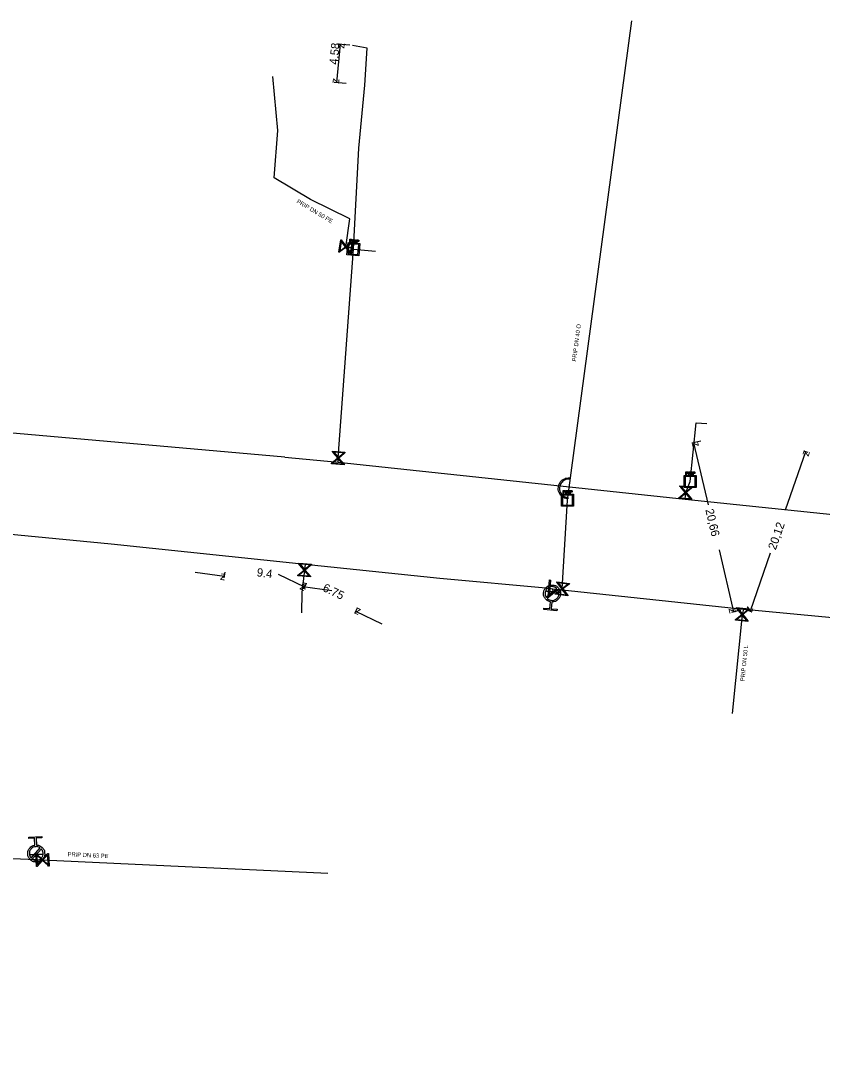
# Model space of a CAD drawing. Extents: x -643842 to -636370, y -1119190 to -1110210.
# Drawn here: x -642641.5 to -642546.2, y -1114229.8 to -1114105.6 of the extents above; entities that cross this region are included whole.
import ezdxf

# ---------------------------------------------------------------- set-up
doc = ezdxf.new("R2010")
doc.units = 0
for name, color, linetype in [('22', 7, 'Continuous'), ('9', 7, 'Continuous'), ('Default', 7, 'Continuous'), ('Level 10', 7, 'Continuous'), ('Level 16', 7, 'Continuous'), ('Level 18', 7, 'Continuous'), ('Level 21', 7, 'Continuous'), ('Level 23', 7, 'Continuous'), ('Level 33', 7, 'Continuous')]:
    doc.layers.add(name, color=color, linetype=linetype)

msp = doc.modelspace()

# ---------------------------------------------------------------- linework, layer by layer
at = {"layer": '9'}
for points in [[(-642576.19, -1114160.04), (-642576.21, -1114160.19)], [(-642576.44, -1114162.37), (-642576.45, -1114162.52)]]:
    msp.add_lwpolyline(points, dxfattribs=at)
at = {"layer": 'Default'}
for points in [[(-642602.24, -1114131.63), (-642602.2, -1114131.64), (-642602.19, -1114131.64), (-642602.16, -1114131.65), (-642602.14, -1114131.66), (-642602.13, -1114131.68), (-642602.12, -1114131.7), (-642602.11, -1114131.72), (-642602.11, -1114131.75), (-642602.12, -1114131.79), (-642602.15, -1114131.82), (-642602.18, -1114131.85), (-642602.25, -1114131.84)], [(-642602.25, -1114131.8), (-642602.2, -1114131.81), (-642602.18, -1114131.79), (-642602.16, -1114131.78), (-642602.16, -1114131.74), (-642602.16, -1114131.72), (-642602.17, -1114131.71), (-642602.18, -1114131.69), (-642602.19, -1114131.68), (-642602.21, -1114131.68), (-642602.24, -1114131.68)], [(-642601.87, -1114131.95), (-642601.89, -1114131.92), (-642601.9, -1114131.9), (-642601.91, -1114131.88), (-642601.92, -1114131.87), (-642601.93, -1114131.86), (-642601.94, -1114131.86), (-642601.95, -1114131.86), (-642601.97, -1114131.86)], [(-642601.92, -1114131.82), (-642601.89, -1114131.82), (-642601.87, -1114131.82), (-642601.85, -1114131.81), (-642601.84, -1114131.8), (-642601.83, -1114131.78), (-642601.83, -1114131.77), (-642601.83, -1114131.74), (-642601.84, -1114131.72), (-642601.86, -1114131.71), (-642601.9, -1114131.7)], [(-642601.9, -1114131.66), (-642601.85, -1114131.67), (-642601.83, -1114131.68), (-642601.8, -1114131.69), (-642601.79, -1114131.72), (-642601.78, -1114131.74), (-642601.78, -1114131.77), (-642601.78, -1114131.81), (-642601.81, -1114131.83), (-642601.84, -1114131.86), (-642601.89, -1114131.86), (-642601.87, -1114131.87), (-642601.86, -1114131.88), (-642601.84, -1114131.9), (-642601.83, -1114131.93)], [(-642601.44, -1114131.7), (-642601.41, -1114131.71), (-642601.39, -1114131.71), (-642601.36, -1114131.72), (-642601.34, -1114131.73), (-642601.33, -1114131.75), (-642601.32, -1114131.77), (-642601.31, -1114131.79), (-642601.31, -1114131.82), (-642601.32, -1114131.87), (-642601.35, -1114131.89), (-642601.38, -1114131.92), (-642601.45, -1114131.92)], [(-642601.45, -1114131.87), (-642601.4, -1114131.88), (-642601.38, -1114131.86), (-642601.36, -1114131.85), (-642601.36, -1114131.82), (-642601.36, -1114131.79), (-642601.37, -1114131.78), (-642601.38, -1114131.76), (-642601.4, -1114131.75), (-642601.41, -1114131.75), (-642601.44, -1114131.75)], [(-642576.45, -1114162.52), (-642576.78, -1114162.49), (-642577.06, -1114162.29), (-642577.34, -1114162.09), (-642577.47, -1114161.78), (-642577.6, -1114161.46), (-642577.56, -1114161.15), (-642577.53, -1114160.84), (-642577.34, -1114160.56), (-642577.15, -1114160.28), (-642576.83, -1114160.14), (-642576.51, -1114160), (-642576.19, -1114160.04)], [(-642562.24, -1114159.3), (-642562.2, -1114159.3), (-642562.18, -1114159.31), (-642562.16, -1114159.31), (-642562.14, -1114159.33), (-642562.12, -1114159.34), (-642562.11, -1114159.36), (-642562.1, -1114159.38), (-642562.1, -1114159.41), (-642562.1, -1114159.46), (-642562.13, -1114159.49), (-642562.16, -1114159.52), (-642562.23, -1114159.52)], [(-642562.23, -1114159.48), (-642562.19, -1114159.48), (-642562.17, -1114159.46), (-642562.15, -1114159.44), (-642562.15, -1114159.41), (-642562.15, -1114159.39), (-642562.16, -1114159.37), (-642562.17, -1114159.36), (-642562.19, -1114159.35), (-642562.2, -1114159.35), (-642562.24, -1114159.35)], [(-642561.85, -1114159.59), (-642561.87, -1114159.56), (-642561.88, -1114159.54), (-642561.89, -1114159.52), (-642561.9, -1114159.52), (-642561.91, -1114159.51), (-642561.93, -1114159.51), (-642561.93, -1114159.5), (-642561.95, -1114159.5)], [(-642561.91, -1114159.46), (-642561.87, -1114159.46), (-642561.85, -1114159.46), (-642561.84, -1114159.45), (-642561.83, -1114159.44), (-642561.82, -1114159.42), (-642561.82, -1114159.4), (-642561.82, -1114159.38), (-642561.84, -1114159.36), (-642561.85, -1114159.35), (-642561.89, -1114159.35)], [(-642561.9, -1114159.3), (-642561.85, -1114159.3), (-642561.82, -1114159.31), (-642561.8, -1114159.32), (-642561.78, -1114159.35), (-642561.77, -1114159.37), (-642561.77, -1114159.4), (-642561.77, -1114159.44), (-642561.79, -1114159.47), (-642561.82, -1114159.49), (-642561.87, -1114159.5), (-642561.85, -1114159.51), (-642561.84, -1114159.52), (-642561.82, -1114159.54), (-642561.8, -1114159.57)], [(-642561.44, -1114159.31), (-642561.4, -1114159.31), (-642561.38, -1114159.31), (-642561.36, -1114159.31), (-642561.34, -1114159.33), (-642561.32, -1114159.34), (-642561.31, -1114159.36), (-642561.3, -1114159.38), (-642561.3, -1114159.41), (-642561.3, -1114159.46), (-642561.33, -1114159.49), (-642561.36, -1114159.52), (-642561.43, -1114159.52)], [(-642561.43, -1114159.48), (-642561.39, -1114159.48), (-642561.37, -1114159.46), (-642561.35, -1114159.44), (-642561.35, -1114159.41), (-642561.35, -1114159.39), (-642561.36, -1114159.37), (-642561.37, -1114159.36), (-642561.39, -1114159.35), (-642561.4, -1114159.35), (-642561.43, -1114159.35)], [(-642576.21, -1114160.19), (-642576.49, -1114160.16), (-642576.77, -1114160.28), (-642577.04, -1114160.4), (-642577.21, -1114160.65), (-642577.38, -1114160.89), (-642577.41, -1114161.17), (-642577.44, -1114161.44), (-642577.33, -1114161.72), (-642577.21, -1114161.99), (-642576.97, -1114162.16), (-642576.72, -1114162.34), (-642576.44, -1114162.37)], [(-642576.85, -1114161.53), (-642576.81, -1114161.53), (-642576.79, -1114161.54), (-642576.77, -1114161.54), (-642576.75, -1114161.56), (-642576.73, -1114161.57), (-642576.72, -1114161.59), (-642576.71, -1114161.61), (-642576.71, -1114161.64), (-642576.71, -1114161.69), (-642576.74, -1114161.72), (-642576.77, -1114161.75), (-642576.84, -1114161.75)], [(-642576.84, -1114161.71), (-642576.8, -1114161.71), (-642576.78, -1114161.69), (-642576.76, -1114161.67), (-642576.76, -1114161.64), (-642576.76, -1114161.62), (-642576.77, -1114161.6), (-642576.78, -1114161.59), (-642576.8, -1114161.58), (-642576.81, -1114161.58), (-642576.85, -1114161.58)], [(-642576.46, -1114161.82), (-642576.48, -1114161.79), (-642576.49, -1114161.77), (-642576.5, -1114161.75), (-642576.51, -1114161.75), (-642576.52, -1114161.74), (-642576.54, -1114161.74), (-642576.54, -1114161.73), (-642576.56, -1114161.73)], [(-642576.52, -1114161.69), (-642576.48, -1114161.69), (-642576.46, -1114161.69), (-642576.45, -1114161.68), (-642576.44, -1114161.67), (-642576.43, -1114161.65), (-642576.43, -1114161.63), (-642576.43, -1114161.61), (-642576.45, -1114161.59), (-642576.46, -1114161.58), (-642576.5, -1114161.58)], [(-642576.51, -1114161.53), (-642576.46, -1114161.53), (-642576.43, -1114161.54), (-642576.41, -1114161.55), (-642576.39, -1114161.58), (-642576.38, -1114161.6), (-642576.38, -1114161.63), (-642576.38, -1114161.67), (-642576.4, -1114161.7), (-642576.43, -1114161.72), (-642576.48, -1114161.73), (-642576.46, -1114161.74), (-642576.45, -1114161.75), (-642576.43, -1114161.77), (-642576.41, -1114161.8)], [(-642576.05, -1114161.54), (-642576.01, -1114161.54), (-642575.99, -1114161.54), (-642575.97, -1114161.54), (-642575.95, -1114161.56), (-642575.93, -1114161.57), (-642575.92, -1114161.59), (-642575.91, -1114161.61), (-642575.91, -1114161.64), (-642575.91, -1114161.69), (-642575.94, -1114161.72), (-642575.97, -1114161.75), (-642576.04, -1114161.75)], [(-642576.04, -1114161.71), (-642576, -1114161.71), (-642575.98, -1114161.69), (-642575.96, -1114161.67), (-642575.96, -1114161.64), (-642575.96, -1114161.62), (-642575.97, -1114161.6), (-642575.98, -1114161.59), (-642576, -1114161.58), (-642576.01, -1114161.58), (-642576.04, -1114161.58)], [(-642578.5, -1114174.78), (-642578.85, -1114174.72), (-642579.09, -1114174.43), (-642579.35, -1114174.11), (-642579.31, -1114173.7), (-642579.27, -1114173.29), (-642578.95, -1114173.02), (-642578.63, -1114172.76), (-642578.21, -1114172.8), (-642577.8, -1114172.84), (-642577.54, -1114173.16), (-642577.28, -1114173.48), (-642577.32, -1114173.89), (-642577.36, -1114174.31), (-642577.68, -1114174.57), (-642577.96, -1114174.8), (-642578.32, -1114174.8)], [(-642577.75, -1114173.21), (-642577.95, -1114173.02), (-642578.23, -1114172.99), (-642578.57, -1114172.96), (-642578.83, -1114173.17), (-642579.09, -1114173.38), (-642579.12, -1114173.72), (-642579.15, -1114174.01), (-642579, -1114174.24)], [(-642578.88, -1114174.38), (-642578.68, -1114174.58), (-642578.39, -1114174.61), (-642578.05, -1114174.64), (-642577.79, -1114174.43), (-642577.53, -1114174.21), (-642577.5, -1114173.88), (-642577.47, -1114173.59), (-642577.63, -1114173.35)], [(-642639.67, -1114203.75), (-642639.31, -1114203.76), (-642639.04, -1114204), (-642638.73, -1114204.28), (-642638.71, -1114204.7), (-642638.69, -1114205.11), (-642638.96, -1114205.42), (-642639.24, -1114205.73), (-642639.66, -1114205.75), (-642640.07, -1114205.77), (-642640.38, -1114205.5), (-642640.69, -1114205.22), (-642640.71, -1114204.81), (-642640.73, -1114204.39), (-642640.46, -1114204.08), (-642640.21, -1114203.81), (-642639.86, -1114203.76)], [(-642639.24, -1114204.09), (-642639.46, -1114203.92), (-642639.76, -1114203.94), (-642640.09, -1114203.96), (-642640.32, -1114204.21), (-642640.54, -1114204.46), (-642640.52, -1114204.79), (-642640.51, -1114205.09), (-642640.32, -1114205.29)], [(-642640.18, -1114205.41), (-642639.96, -1114205.58), (-642639.67, -1114205.56), (-642639.33, -1114205.54), (-642639.11, -1114205.29), (-642638.88, -1114205.04), (-642638.9, -1114204.7), (-642638.92, -1114204.41), (-642639.1, -1114204.21)]]:
    msp.add_open_spline(points, degree=3, dxfattribs=at)
at = {"layer": 'Level 10'}
for points in [[(-642603.93, -1114112.98), (-642603.5, -1114108.42)], [(-642602.38, -1114108.52), (-642603.8, -1114108.39)], [(-642602.81, -1114113.08), (-642604.23, -1114112.95)], [(-642560.6, -1114155.67), (-642561.66, -1114155.92)], [(-642559.69, -1114163.23), (-642561.42, -1114155.86)], [(-642550.52, -1114163.82), (-642548.1, -1114156.91)], [(-642548.29, -1114156.84), (-642547.87, -1114156.99)], [(-642558.43, -1114168.61), (-642556.71, -1114175.98)], [(-642552.33, -1114168.99), (-642554.74, -1114175.9)], [(-642620.78, -1114171.27), (-642617.31, -1114171.73)], [(-642617.33, -1114171.92), (-642617.24, -1114171.24)], [(-642610.92, -1114171.5), (-642607.77, -1114173.01)], [(-642610.92, -1114171.5), (-642607.77, -1114173.01)], [(-642608.02, -1114173.18), (-642607.93, -1114172.5)], [(-642604.52, -1114173.46), (-642607.99, -1114172.99)], [(-642607.87, -1114173.23), (-642607.55, -1114172.56)], [(-642601.78, -1114176.15), (-642601.46, -1114175.49)], [(-642601.78, -1114176.15), (-642601.46, -1114175.49)], [(-642598.53, -1114177.45), (-642601.68, -1114175.94)], [(-642598.53, -1114177.45), (-642601.68, -1114175.94)], [(-642555.88, -1114175.79), (-642556.95, -1114176.04)], [(-642554.93, -1114175.84), (-642554.51, -1114175.98)]]:
    msp.add_lwpolyline(points, dxfattribs=at)
at = {"layer": 'Level 16'}
for points in [[(-642603.7, -1114133.17), (-642603.46, -1114131.69), (-642603.4, -1114131.7), (-642603.33, -1114131.81), (-642602.83, -1114132.49), (-642602.05, -1114131.92), (-642601.98, -1114131.93), (-642602.22, -1114133.41), (-642602.28, -1114133.4), (-642602.85, -1114132.61), (-642603.53, -1114133.1), (-642603.63, -1114133.18), (-642603.7, -1114133.17)], [(-642603.58, -1114133.03), (-642602.9, -1114132.54), (-642603.4, -1114131.86), (-642603.58, -1114133.03)], [(-642602.1, -1114132.06), (-642602.78, -1114132.56), (-642602.29, -1114133.24), (-642602.1, -1114132.06)], [(-642604.45, -1114156.86), (-642602.96, -1114156.97), (-642602.96, -1114157.04), (-642603.06, -1114157.12), (-642603.7, -1114157.67), (-642603.06, -1114158.4), (-642603.06, -1114158.47), (-642604.56, -1114158.36), (-642604.56, -1114158.29), (-642603.82, -1114157.66), (-642604.37, -1114157.02), (-642604.46, -1114156.93), (-642604.45, -1114156.86)], [(-642604.3, -1114156.97), (-642603.75, -1114157.6), (-642603.12, -1114157.05), (-642604.3, -1114156.97)], [(-642603.21, -1114158.36), (-642603.76, -1114157.72), (-642604.4, -1114158.28), (-642603.21, -1114158.36)], [(-642563.08, -1114160.98), (-642561.59, -1114161.11), (-642561.59, -1114161.17), (-642561.7, -1114161.25), (-642562.34, -1114161.79), (-642561.71, -1114162.53), (-642561.72, -1114162.6), (-642563.21, -1114162.47), (-642563.21, -1114162.41), (-642562.46, -1114161.78), (-642563, -1114161.14), (-642563.09, -1114161.04), (-642563.08, -1114160.98)], [(-642562.94, -1114161.09), (-642562.39, -1114161.73), (-642561.75, -1114161.19), (-642562.94, -1114161.09)], [(-642561.86, -1114162.49), (-642562.4, -1114161.85), (-642563.05, -1114162.39), (-642561.86, -1114162.49)], [(-642608.45, -1114170.2), (-642606.96, -1114170.32), (-642606.96, -1114170.38), (-642607.06, -1114170.47), (-642607.7, -1114171.01), (-642607.07, -1114171.75), (-642607.07, -1114171.81), (-642608.57, -1114171.7), (-642608.56, -1114171.63), (-642607.82, -1114171), (-642608.37, -1114170.37), (-642608.46, -1114170.27), (-642608.45, -1114170.2)], [(-642607.22, -1114171.71), (-642607.76, -1114171.07), (-642608.4, -1114171.62), (-642607.22, -1114171.71)], [(-642608.3, -1114170.31), (-642607.76, -1114170.95), (-642607.12, -1114170.4), (-642608.3, -1114170.31)], [(-642578.48, -1114172.19), (-642578.66, -1114174.18), (-642578.78, -1114174.17), (-642578.6, -1114172.18), (-642578.48, -1114172.19)], [(-642576.45, -1114174.09), (-642577.94, -1114173.89), (-642577.93, -1114173.82), (-642577.82, -1114173.75), (-642577.15, -1114173.24), (-642577.74, -1114172.46), (-642577.73, -1114172.4), (-642576.25, -1114172.6), (-642576.26, -1114172.67), (-642577.03, -1114173.25), (-642576.52, -1114173.92), (-642576.44, -1114174.02), (-642576.45, -1114174.09)], [(-642577.6, -1114172.51), (-642577.08, -1114173.18), (-642576.42, -1114172.67), (-642577.6, -1114172.51)], [(-642577.45, -1114173.71), (-642578.94, -1114173.56), (-642578.93, -1114173.47), (-642577.44, -1114173.62), (-642577.45, -1114173.71)], [(-642576.59, -1114173.97), (-642577.1, -1114173.31), (-642577.77, -1114173.81), (-642576.59, -1114173.97)], [(-642556.34, -1114175.48), (-642554.85, -1114175.63), (-642554.86, -1114175.69), (-642554.96, -1114175.77), (-642555.61, -1114176.3), (-642554.99, -1114177.05), (-642555, -1114177.12), (-642556.49, -1114176.97), (-642556.48, -1114176.91), (-642555.73, -1114176.29), (-642556.27, -1114175.64), (-642556.35, -1114175.55), (-642556.34, -1114175.48)], [(-642556.2, -1114175.59), (-642555.66, -1114176.24), (-642555.02, -1114175.7), (-642556.2, -1114175.59)], [(-642555.14, -1114177.01), (-642555.67, -1114176.36), (-642556.32, -1114176.9), (-642555.14, -1114177.01)], [(-642638.95, -1114204.88), (-642640.45, -1114204.96), (-642640.46, -1114204.87), (-642638.96, -1114204.79), (-642638.95, -1114204.88)], [(-642638.25, -1114204.74), (-642638.19, -1114206.24), (-642638.26, -1114206.24), (-642638.35, -1114206.15), (-642638.97, -1114205.58), (-642639.62, -1114206.3), (-642639.69, -1114206.3), (-642639.75, -1114204.8), (-642639.68, -1114204.8), (-642638.97, -1114205.46), (-642638.4, -1114204.84), (-642638.32, -1114204.74), (-642638.25, -1114204.74)], [(-642639.6, -1114206.14), (-642639.03, -1114205.52), (-642639.65, -1114204.95), (-642639.6, -1114206.14)], [(-642638.34, -1114204.9), (-642638.91, -1114205.52), (-642638.29, -1114206.08), (-642638.34, -1114204.9)]]:
    msp.add_lwpolyline(points, dxfattribs=at)
at = {"layer": 'Level 18'}
for points in [[(-642601.19, -1114132.15), (-642601.32, -1114133.59), (-642602.73, -1114133.47), (-642602.6, -1114132.02), (-642601.19, -1114132.15)], [(-642602.49, -1114132.16), (-642602.6, -1114133.36), (-642601.43, -1114133.46), (-642601.33, -1114132.26), (-642602.49, -1114132.16)], [(-642602.4, -1114131.98), (-642602.37, -1114131.62), (-642602.24, -1114131.63)], [(-642602.25, -1114131.84), (-642602.35, -1114131.84), (-642602.36, -1114131.98), (-642602.4, -1114131.98)], [(-642602.24, -1114131.68), (-642602.33, -1114131.67), (-642602.34, -1114131.79)], [(-642602.34, -1114131.79), (-642602.25, -1114131.8)], [(-642602.09, -1114132.01), (-642602.05, -1114131.65), (-642601.9, -1114131.66)], [(-642601.97, -1114131.86), (-642602.02, -1114131.85), (-642602.04, -1114132.01), (-642602.09, -1114132.01)], [(-642601.9, -1114131.7), (-642602.01, -1114131.69), (-642602.02, -1114131.81)], [(-642602.02, -1114131.81), (-642601.92, -1114131.82)], [(-642601.83, -1114131.93), (-642601.77, -1114132.03), (-642601.83, -1114132.03), (-642601.87, -1114131.95)], [(-642601.72, -1114132.04), (-642601.69, -1114131.68), (-642601.65, -1114131.69), (-642601.68, -1114132.04), (-642601.72, -1114132.04)], [(-642601.61, -1114132.05), (-642601.57, -1114131.69), (-642601.44, -1114131.7)], [(-642601.45, -1114131.92), (-642601.55, -1114131.91), (-642601.56, -1114132.05), (-642601.61, -1114132.05)], [(-642601.44, -1114131.75), (-642601.53, -1114131.74), (-642601.54, -1114131.87)], [(-642601.54, -1114131.87), (-642601.45, -1114131.87)], [(-642561.15, -1114159.73), (-642561.15, -1114161.18), (-642562.57, -1114161.18), (-642562.57, -1114159.73), (-642561.15, -1114159.73)], [(-642562.45, -1114159.85), (-642562.45, -1114161.06), (-642561.27, -1114161.06), (-642561.27, -1114159.85), (-642562.45, -1114159.85)], [(-642562.37, -1114159.66), (-642562.37, -1114159.3), (-642562.24, -1114159.3)], [(-642562.23, -1114159.52), (-642562.33, -1114159.52), (-642562.33, -1114159.66), (-642562.37, -1114159.66)], [(-642562.24, -1114159.35), (-642562.33, -1114159.35), (-642562.33, -1114159.48)], [(-642562.33, -1114159.48), (-642562.23, -1114159.48)], [(-642562.05, -1114159.66), (-642562.05, -1114159.3), (-642561.9, -1114159.3)], [(-642561.95, -1114159.5), (-642562.01, -1114159.5), (-642562.01, -1114159.66), (-642562.05, -1114159.66)], [(-642561.89, -1114159.35), (-642562.01, -1114159.35), (-642562.01, -1114159.46)], [(-642562.01, -1114159.46), (-642561.91, -1114159.46)], [(-642561.8, -1114159.57), (-642561.74, -1114159.66), (-642561.8, -1114159.66), (-642561.85, -1114159.59)], [(-642561.69, -1114159.67), (-642561.69, -1114159.31), (-642561.64, -1114159.31), (-642561.64, -1114159.67), (-642561.69, -1114159.67)], [(-642561.57, -1114159.67), (-642561.57, -1114159.31), (-642561.44, -1114159.31)], [(-642561.43, -1114159.52), (-642561.53, -1114159.52), (-642561.53, -1114159.67), (-642561.57, -1114159.67)], [(-642561.43, -1114159.35), (-642561.53, -1114159.35), (-642561.53, -1114159.48)], [(-642561.53, -1114159.48), (-642561.43, -1114159.48)], [(-642575.76, -1114161.96), (-642575.76, -1114163.41), (-642577.18, -1114163.41), (-642577.18, -1114161.96), (-642575.76, -1114161.96)], [(-642577.06, -1114162.08), (-642577.06, -1114163.29), (-642575.88, -1114163.29), (-642575.88, -1114162.08), (-642577.06, -1114162.08)], [(-642576.98, -1114161.89), (-642576.98, -1114161.53), (-642576.85, -1114161.53)], [(-642576.84, -1114161.75), (-642576.94, -1114161.75), (-642576.94, -1114161.89), (-642576.98, -1114161.89)], [(-642576.85, -1114161.58), (-642576.94, -1114161.58), (-642576.94, -1114161.71)], [(-642576.94, -1114161.71), (-642576.84, -1114161.71)], [(-642576.66, -1114161.89), (-642576.66, -1114161.53), (-642576.51, -1114161.53)], [(-642576.56, -1114161.73), (-642576.62, -1114161.73), (-642576.62, -1114161.89), (-642576.66, -1114161.89)], [(-642576.5, -1114161.58), (-642576.62, -1114161.58), (-642576.62, -1114161.69)], [(-642576.62, -1114161.69), (-642576.52, -1114161.69)], [(-642576.41, -1114161.8), (-642576.35, -1114161.89), (-642576.41, -1114161.89), (-642576.46, -1114161.82)], [(-642576.3, -1114161.9), (-642576.3, -1114161.54), (-642576.25, -1114161.54), (-642576.25, -1114161.9), (-642576.3, -1114161.9)], [(-642576.18, -1114161.9), (-642576.18, -1114161.54), (-642576.05, -1114161.54)], [(-642576.04, -1114161.75), (-642576.14, -1114161.75), (-642576.14, -1114161.9), (-642576.18, -1114161.9)], [(-642576.04, -1114161.58), (-642576.14, -1114161.58), (-642576.14, -1114161.71)], [(-642576.14, -1114161.71), (-642576.04, -1114161.71)]]:
    msp.add_lwpolyline(points, dxfattribs=at)
at = {"layer": 'Level 21'}
for points in [[(-642610.12, -1114157.58), (-642643.42, -1114154.62), (-642643.47, -1114154.61), (-642644.45, -1114154.48), (-642685.62, -1114151.81), (-642685.64, -1114151.81), (-642686.96, -1114151.79), (-642695.48, -1114151.65), (-642696.6, -1114151.55)], [(-642610.12, -1114157.58), (-642603.79, -1114158.15), (-642562.47, -1114162.57), (-642527.7, -1114166.17), (-642520.75, -1114166.45), (-642520.71, -1114166.45), (-642513.12, -1114167.03), (-642510.6, -1114166.59), (-642506.36, -1114167.26), (-642505.47, -1114167.5), (-642480.82, -1114169.72), (-642456.81, -1114172.29), (-642454.58, -1114172.38), (-642442.47, -1114174.92), (-642438.33, -1114175.97), (-642421.06, -1114177.43), (-642403.4, -1114178.6), (-642385.84, -1114179.82)], [(-642696.78, -1114163.04), (-642672.81, -1114163.82), (-642630.81, -1114167.88), (-642607.71, -1114170.3), (-642591.66, -1114171.99), (-642578.63, -1114173.18), (-642578.22, -1114173.23), (-642577.11, -1114173.37), (-642555.51, -1114175.67), (-642555.4, -1114175.67), (-642513.94, -1114179.59), (-642513.93, -1114179.59), (-642493.36, -1114181.25), (-642491.63, -1114181.39)], [(-642702.68, -1114225.96), (-642701.59, -1114226.07), (-642686.94, -1114227.6), (-642678.17, -1114228.47), (-642669.54, -1114229.82), (-642668.31, -1114221.38), (-642667.73, -1114211.49), (-642666.88, -1114204.85), (-642666.78, -1114204.08), (-642662.81, -1114204.44), (-642653.5, -1114204.86), (-642639.74, -1114205.48), (-642639.17, -1114205.51), (-642638.97, -1114205.52)]]:
    msp.add_lwpolyline(points, dxfattribs=at)
at = {"layer": 'Level 23'}
for points in [[(-642577.11, -1114173.37), (-642577.09, -1114173.24), (-642576.47, -1114162.68), (-642568.83, -1114105.63)], [(-642603.79, -1114158.15), (-642603.76, -1114157.66), (-642601.96, -1114132.79), (-642601.3, -1114120.78), (-642600.6, -1114113.29), (-642600.31, -1114108.86), (-642602.08, -1114108.55)], [(-642601.96, -1114132.69), (-642602.84, -1114132.55), (-642602.37, -1114129.18), (-642607.07, -1114126.9), (-642611.38, -1114124.33), (-642610.94, -1114118.69), (-642611.56, -1114112.26)], [(-642601.96, -1114132.79), (-642599.33, -1114133.05)], [(-642562.47, -1114162.57), (-642562.4, -1114161.79), (-642561.86, -1114160.45), (-642561.16, -1114153.48), (-642559.88, -1114153.56)], [(-642607.71, -1114170.3), (-642607.76, -1114171.01), (-642608.08, -1114173.68), (-642608.12, -1114176.11)], [(-642578.31, -1114173.8), (-642578.19, -1114173.59), (-642578.22, -1114173.23)], [(-642555.51, -1114175.67), (-642555.67, -1114176.3), (-642556.88, -1114188.07)], [(-642639.71, -1114204.75), (-642639.71, -1114204.88), (-642639.74, -1114205.48)], [(-642638.97, -1114205.52), (-642605.02, -1114207.1)]]:
    msp.add_lwpolyline(points, dxfattribs=at)
at = {"layer": 'Level 33'}
for points in [[(-642579, -1114174.24), (-642577.75, -1114173.21)], [(-642577.63, -1114173.35), (-642578.88, -1114174.38)], [(-642578.32, -1114174.8), (-642578.4, -1114175.61), (-642577.71, -1114175.68), (-642577.73, -1114175.86), (-642579.28, -1114175.71), (-642579.27, -1114175.53), (-642578.58, -1114175.6), (-642578.5, -1114174.78)], [(-642639.86, -1114203.76), (-642639.9, -1114202.94), (-642640.59, -1114202.98), (-642640.6, -1114202.8), (-642639.04, -1114202.71), (-642639.03, -1114202.89), (-642639.72, -1114202.93), (-642639.67, -1114203.75)], [(-642640.32, -1114205.29), (-642639.24, -1114204.09)], [(-642639.1, -1114204.21), (-642640.18, -1114205.41)]]:
    msp.add_lwpolyline(points, dxfattribs=at)

# ---------------------------------------------------------------- texts
at = {"layer": '22'}
for s, rotation, p in [('PRIP DN 50 PE', 329.1929, (-642608.77, -1114127.26)), ('PRIP DN 40 O', 82.3699, (-642575.46, -1114146.21)), ('PRIP DN 50 L', 84.1492, (-642555.41, -1114184.26)), ('PRIP DN 63 PE', 357.3288, (-642635.99, -1114205.08))]:
    msp.add_text(s, height=0.5, rotation=rotation, dxfattribs=at).set_placement(p)
at = {"layer": 'Level 10'}
for s, rotation, p in [('4.58', 84.6516, (-642603.83, -1114110.88)), ('z', 84.6516, (-642603.05, -1114108.96)), ('z', 264.6516, (-642604.38, -1114112.43)), ('z', 103.1838, (-642560.82, -1114156.24)), ('z', 70.7362, (-642547.8, -1114157.55)), ('20,66', 283.1838, (-642560.07, -1114163.83)), ('20,12', 70.7362, (-642551.69, -1114168.68)), ('9.4', 352.3177, (-642613.51, -1114171.74)), ('z', 352.3177, (-642617.87, -1114172.16)), ('z', 172.3177, (-642607.43, -1114172.56)), ('z', 334.3362, (-642608.43, -1114173.25)), ('z', 334.3362, (-642608.43, -1114173.25)), ('6.75', 334.3362, (-642605.71, -1114173.45)), ('6.75', 334.3362, (-642605.71, -1114173.45)), ('z', 154.3362, (-642601.01, -1114175.7)), ('z', 154.3362, (-642601.01, -1114175.7)), ('z', 283.1838, (-642557.31, -1114175.61)), ('z', 250.7362, (-642555.05, -1114175.27))]:
    msp.add_text(s, height=1, rotation=rotation, dxfattribs=at).set_placement(p)

doc.saveas('drawing.dxf')
